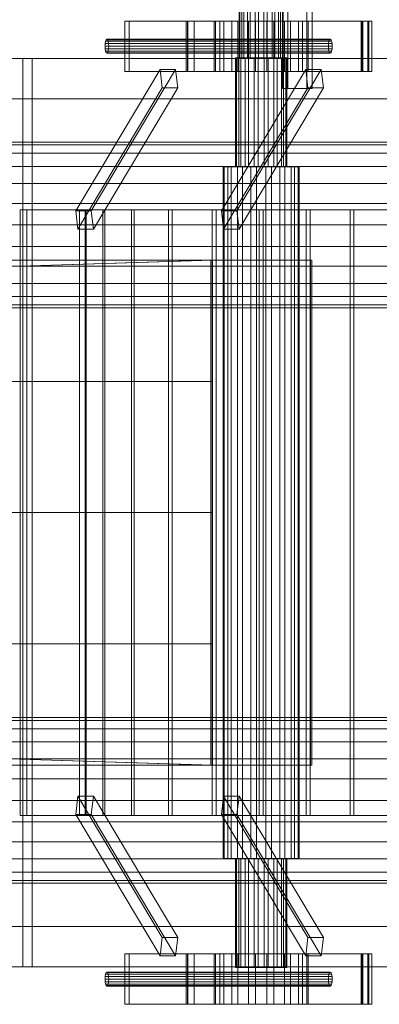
# Model space of a CAD drawing. Header units: millimetres. Extents: x -2233 to 61924, y -68080 to 6847.
# Tile 475 of 656: x 9954 to 10311, y -18487 to -17512. Entities that reach past the tile are written whole.
import ezdxf

# ---------------------------------------------------------------- set-up
doc = ezdxf.new("R2010")
doc.units = ezdxf.units.MM
doc.layers.add('superior_C01', color=7, linetype='Continuous', lineweight=0)
doc.layers.add('superior_mezcladora', color=7, linetype='Continuous', lineweight=0)

msp = doc.modelspace()

# ---------------------------------------------------------------- linework, layer by layer
at = {"layer": 'superior_C01'}
for p, q in [((10214.566, -17177), (10214.566, -17580)), ((10219.959, -17580), (10219.959, -17177)), ((10238.641, -17580), (10238.641, -17177)), ((10244.033, -17177), (10244.033, -17580)), ((10171.539, -17449.5), (10171.539, -17549.5)), ((10172.196, -17449.5), (10172.196, -17549.5)), ((10174.207, -17449.5), (10174.207, -17549.5)), ((10176.079, -17449.5), (10176.079, -17549.5)), ((10179.794, -17449.5), (10179.794, -17549.5)), ((10182.595, -17449.5), (10182.595, -17549.5)), ((10187.45, -17449.5), (10187.45, -17549.5)), ((10190.754, -17449.5), (10190.754, -17549.5)), ((10196.009, -17449.5), (10196.009, -17549.5)), ((10199.313, -17449.5), (10199.313, -17549.5)), ((10204.168, -17449.5), (10204.168, -17549.5)), ((10206.969, -17449.5), (10206.969, -17549.5)), ((10210.684, -17449.5), (10210.684, -17549.5)), ((10212.556, -17449.5), (10212.556, -17549.5)), ((10214.567, -17549.5), (10214.567, -17449.5)), ((10215.224, -17449.5), (10215.224, -17549.5)), ((10299.115, -17513), (10058.373, -17513)), ((10058.373, -17513), (10058.373, -17563)), ((10062.417, -17513), (10058.373, -17513)), ((10062.417, -17563), (10062.417, -17513)), ((10062.417, -17513), (10303.159, -17513)), ((10292.451, -17513), (10119.117, -17513)), ((10119.117, -17513), (10119.117, -17563)), ((10120.734, -17513), (10119.117, -17513)), ((10293.529, -17513), (10120.195, -17513)), ((10120.195, -17513), (10120.195, -17563)), ((10126.936, -17513), (10120.195, -17513)), ((10120.734, -17563), (10120.734, -17513)), ((10120.734, -17513), (10294.069, -17513)), ((10126.936, -17563), (10126.936, -17513)), ((10126.936, -17513), (10300.27, -17513)), ((10148.122, -17513), (10146.718, -17513)), ((10146.718, -17513), (10152.418, -17513)), ((10146.718, -17513), (10146.718, -17563)), ((10156.417, -17513), (10148.122, -17513)), ((10148.122, -17513), (10148.122, -17563)), ((10152.418, -17513), (10164.354, -17513)), ((10152.418, -17513), (10152.418, -17563)), ((10170.339, -17513), (10156.417, -17513)), ((10156.417, -17513), (10156.417, -17563)), ((10164.354, -17513), (10180.71, -17513)), ((10164.354, -17513), (10164.354, -17563)), ((10187.769, -17513), (10170.339, -17513)), ((10170.339, -17513), (10170.339, -17563)), ((10180.71, -17513), (10198.994, -17513)), ((10180.71, -17513), (10180.71, -17563)), ((10206.053, -17513), (10187.769, -17513)), ((10187.769, -17513), (10187.769, -17563)), ((10198.994, -17513), (10216.424, -17513)), ((10198.994, -17513), (10198.994, -17563)), ((10222.409, -17513), (10206.053, -17513)), ((10206.053, -17513), (10206.053, -17563)), ((10216.424, -17513), (10230.346, -17513)), ((10216.424, -17513), (10216.424, -17563)), ((10234.345, -17513), (10222.409, -17513)), ((10222.409, -17513), (10222.409, -17563)), ((10230.346, -17513), (10238.641, -17513)), ((10230.346, -17513), (10230.346, -17563)), ((10240.045, -17513), (10234.345, -17513)), ((10234.345, -17513), (10234.345, -17563)), ((10238.641, -17513), (10240.045, -17513)), ((10238.641, -17563), (10238.641, -17513)), ((10240.045, -17513), (10240.045, -17563)), ((10292.451, -17563), (10292.451, -17513)), ((10292.451, -17513), (10294.069, -17513)), ((10293.529, -17563), (10293.529, -17513)), ((10293.529, -17513), (10300.27, -17513)), ((10294.069, -17513), (10294.069, -17563)), ((10299.115, -17563), (10299.115, -17513)), ((10299.115, -17513), (10303.159, -17513)), ((10300.27, -17513), (10300.27, -17563)), ((10303.159, -17513), (10303.159, -17563)), ((10038.574, -17538), (10038.718, -17535.321)), ((10038.718, -17535.321), (10039.127, -17533.05)), ((10038.718, -17535.321), (10260.201, -17535.321)), ((10039.127, -17533.05), (10039.739, -17531.533)), ((10039.127, -17533.05), (10260.61, -17533.05)), ((10039.739, -17531.533), (10040.462, -17531)), ((10039.739, -17531.533), (10261.222, -17531.533)), ((10040.462, -17531), (10041.184, -17531.533)), ((10261.944, -17531), (10040.462, -17531)), ((10041.184, -17531.533), (10041.796, -17533.05)), ((10041.184, -17531.533), (10262.666, -17531.533)), ((10041.796, -17533.05), (10042.205, -17535.321)), ((10041.796, -17533.05), (10263.279, -17533.05)), ((10042.205, -17535.321), (10042.349, -17538)), ((10042.205, -17535.321), (10263.688, -17535.321)), ((10260.201, -17535.321), (10260.057, -17538)), ((10260.61, -17533.05), (10260.201, -17535.321)), ((10261.222, -17531.533), (10260.61, -17533.05)), ((10261.944, -17531), (10261.222, -17531.533)), ((10262.666, -17531.533), (10261.944, -17531)), ((10263.279, -17533.05), (10262.666, -17531.533)), ((10263.688, -17535.321), (10263.279, -17533.05)), ((10263.832, -17538), (10263.688, -17535.321)), ((10038.718, -17540.679), (10038.574, -17538)), ((10038.574, -17538), (10260.057, -17538)), ((10039.127, -17542.95), (10038.718, -17540.679)), ((10038.718, -17540.679), (10260.201, -17540.679)), ((10039.739, -17544.467), (10039.127, -17542.95)), ((10039.127, -17542.95), (10260.61, -17542.95)), ((10040.462, -17545), (10039.739, -17544.467)), ((10039.739, -17544.467), (10261.222, -17544.467)), ((10041.184, -17544.467), (10040.462, -17545)), ((10040.462, -17545), (10261.944, -17545)), ((10041.796, -17542.95), (10041.184, -17544.467)), ((10041.184, -17544.467), (10262.666, -17544.467)), ((10042.205, -17540.679), (10041.796, -17542.95)), ((10041.796, -17542.95), (10263.279, -17542.95)), ((10042.349, -17538), (10042.205, -17540.679)), ((10042.205, -17540.679), (10263.688, -17540.679)), ((10042.349, -17538), (10263.832, -17538)), ((10260.057, -17538), (10260.201, -17540.679)), ((10260.201, -17540.679), (10260.61, -17542.95)), ((10260.61, -17542.95), (10261.222, -17544.467)), ((10261.222, -17544.467), (10261.944, -17545)), ((10261.944, -17545), (10262.666, -17544.467)), ((10262.666, -17544.467), (10263.279, -17542.95)), ((10263.279, -17542.95), (10263.688, -17540.679)), ((10263.688, -17540.679), (10263.832, -17538)), ((10370.76, -17550), (9855.572, -17550)), ((9866.357, -17550), (10381.545, -17550)), ((9957.064, -17550), (9918.545, -17550)), ((9927.982, -17550), (9966.501, -17550)), ((10447.6, -17550), (9932.413, -17550)), ((9945.893, -17550), (10461.081, -17550)), ((9957.064, -18450), (9957.064, -17550)), ((9957.064, -17550), (9966.501, -17550)), ((9966.501, -17550), (9966.501, -18450)), ((10168.826, -17549.5), (10168.064, -17549.5)), ((10168.064, -17549.5), (10171.156, -17549.5)), ((10168.064, -17549.5), (10168.064, -17657.5)), ((10173.326, -17549.5), (10168.826, -17549.5)), ((10168.826, -17549.5), (10168.826, -17657.5)), ((10171.156, -17549.5), (10177.633, -17549.5)), ((10171.156, -17549.5), (10171.156, -17657.5)), ((10174.207, -17549.5), (10171.539, -17549.5)), ((10171.539, -17549.5), (10172.196, -17549.5)), ((10172.196, -17549.5), (10176.079, -17549.5)), ((10180.879, -17549.5), (10173.326, -17549.5)), ((10173.326, -17549.5), (10173.326, -17657.5)), ((10179.794, -17549.5), (10174.207, -17549.5)), ((10176.079, -17549.5), (10182.595, -17549.5)), ((10177.633, -17549.5), (10186.506, -17549.5)), ((10177.633, -17549.5), (10177.633, -17657.5)), ((10187.45, -17549.5), (10179.794, -17549.5)), ((10190.336, -17549.5), (10180.879, -17549.5)), ((10180.879, -17549.5), (10180.879, -17657.5)), ((10182.595, -17549.5), (10190.754, -17549.5)), ((10186.506, -17549.5), (10196.427, -17549.5)), ((10186.506, -17549.5), (10186.506, -17657.5)), ((10196.009, -17549.5), (10187.45, -17549.5)), ((10200.257, -17549.5), (10190.336, -17549.5)), ((10190.336, -17549.5), (10190.336, -17657.5)), ((10190.754, -17549.5), (10199.313, -17549.5)), ((10204.168, -17549.5), (10196.009, -17549.5)), ((10196.427, -17549.5), (10205.883, -17549.5)), ((10196.427, -17549.5), (10196.427, -17657.5)), ((10199.313, -17549.5), (10206.969, -17549.5)), ((10209.13, -17549.5), (10200.257, -17549.5)), ((10200.257, -17549.5), (10200.257, -17657.5)), ((10210.684, -17549.5), (10204.168, -17549.5)), ((10205.883, -17549.5), (10213.437, -17549.5)), ((10205.883, -17549.5), (10205.883, -17657.5)), ((10206.969, -17549.5), (10212.556, -17549.5)), ((10215.606, -17549.5), (10209.13, -17549.5)), ((10209.13, -17549.5), (10209.13, -17657.5)), ((10214.567, -17549.5), (10210.684, -17549.5)), ((10212.556, -17549.5), (10215.224, -17549.5)), ((10213.437, -17549.5), (10217.937, -17549.5)), ((10213.437, -17549.5), (10213.437, -17657.5)), ((10215.224, -17549.5), (10214.567, -17549.5)), ((10218.699, -17549.5), (10215.606, -17549.5)), ((10215.606, -17549.5), (10215.606, -17657.5)), ((10217.937, -17549.5), (10218.699, -17549.5)), ((10217.937, -17657.5), (10217.937, -17549.5)), ((10218.699, -17549.5), (10218.699, -17657.5)), ((10093.124, -17560.886), (10009.543, -17700.886)), ((10024.951, -17700.886), (10108.532, -17560.886)), ((10058.373, -17563), (10299.115, -17563)), ((10058.373, -17563), (10062.417, -17563)), ((10303.159, -17563), (10062.417, -17563)), ((10095.344, -17579.114), (10093.124, -17560.886)), ((10093.124, -17560.886), (10108.532, -17560.886)), ((10108.532, -17560.886), (10110.751, -17579.114)), ((10119.117, -17563), (10292.451, -17563)), ((10119.117, -17563), (10120.734, -17563)), ((10120.195, -17563), (10293.529, -17563)), ((10120.195, -17563), (10126.936, -17563)), ((10294.069, -17563), (10120.734, -17563)), ((10300.27, -17563), (10126.936, -17563)), ((10152.418, -17563), (10146.718, -17563)), ((10146.718, -17563), (10148.122, -17563)), ((10148.122, -17563), (10156.417, -17563)), ((10164.354, -17563), (10152.418, -17563)), ((10237.57, -17560.886), (10153.989, -17700.886)), ((10156.417, -17563), (10170.339, -17563)), ((10180.71, -17563), (10164.354, -17563)), ((10169.396, -17700.886), (10252.977, -17560.886)), ((10170.339, -17563), (10187.769, -17563)), ((10198.994, -17563), (10180.71, -17563)), ((10187.769, -17563), (10206.053, -17563)), ((10216.424, -17563), (10198.994, -17563)), ((10206.053, -17563), (10222.409, -17563)), ((10230.346, -17563), (10216.424, -17563)), ((10222.409, -17563), (10234.345, -17563)), ((10238.641, -17563), (10230.346, -17563)), ((10234.345, -17563), (10240.045, -17563)), ((10239.789, -17579.114), (10237.57, -17560.886)), ((10237.57, -17560.886), (10252.977, -17560.886)), ((10240.045, -17563), (10238.641, -17563)), ((10252.977, -17560.886), (10255.196, -17579.114)), ((10294.069, -17563), (10292.451, -17563)), ((10300.27, -17563), (10293.529, -17563)), ((10303.159, -17563), (10299.115, -17563)), ((10095.344, -17579.114), (10011.763, -17719.114)), ((10110.751, -17579.114), (10027.17, -17719.114)), ((10110.751, -17579.114), (10095.344, -17579.114)), ((10239.789, -17579.114), (10156.208, -17719.114)), ((10255.196, -17579.114), (10171.616, -17719.114)), ((10214.566, -17580), (10238.641, -17580)), ((10214.566, -17580), (10219.959, -17580)), ((10244.033, -17580), (10219.959, -17580)), ((10244.033, -17580), (10238.641, -17580)), ((10255.196, -17579.114), (10239.789, -17579.114)), ((9855.572, -17590), (10370.76, -17590)), ((9866.357, -17590), (10381.545, -17590)), ((9932.413, -17590), (10447.6, -17590)), ((9945.893, -17590), (10461.081, -17590)), ((10156.789, -17657.5), (10155.653, -17657.5)), ((10155.653, -17657.5), (10160.262, -17657.5)), ((10155.653, -17657.5), (10155.653, -18342.5)), ((10163.495, -17657.5), (10156.789, -17657.5)), ((10156.789, -17657.5), (10156.789, -18342.5)), ((10160.262, -17657.5), (10169.913, -17657.5)), ((10160.262, -17657.5), (10160.262, -18342.5)), ((10174.751, -17657.5), (10163.495, -17657.5)), ((10163.495, -17657.5), (10163.495, -18342.5)), ((10171.156, -17657.5), (10168.064, -17657.5)), ((10168.064, -17657.5), (10168.826, -17657.5)), ((10168.826, -17657.5), (10173.326, -17657.5)), ((10169.913, -17657.5), (10183.136, -17657.5)), ((10169.913, -17657.5), (10169.913, -18342.5)), ((10177.633, -17657.5), (10171.156, -17657.5)), ((10173.326, -17657.5), (10180.879, -17657.5)), ((10188.844, -17657.5), (10174.751, -17657.5)), ((10174.751, -17657.5), (10174.751, -18342.5)), ((10186.506, -17657.5), (10177.633, -17657.5)), ((10180.879, -17657.5), (10190.336, -17657.5)), ((10183.136, -17657.5), (10197.919, -17657.5)), ((10183.136, -17657.5), (10183.136, -18342.5)), ((10196.427, -17657.5), (10186.506, -17657.5)), ((10203.627, -17657.5), (10188.844, -17657.5)), ((10188.844, -17657.5), (10188.844, -18342.5)), ((10190.336, -17657.5), (10200.257, -17657.5)), ((10205.883, -17657.5), (10196.427, -17657.5)), ((10197.919, -17657.5), (10212.012, -17657.5)), ((10197.919, -17657.5), (10197.919, -18342.5)), ((10200.257, -17657.5), (10209.13, -17657.5)), ((10216.85, -17657.5), (10203.627, -17657.5)), ((10203.627, -17657.5), (10203.627, -18342.5)), ((10213.437, -17657.5), (10205.883, -17657.5)), ((10209.13, -17657.5), (10215.606, -17657.5)), ((10212.012, -17657.5), (10223.268, -17657.5)), ((10212.012, -17657.5), (10212.012, -18342.5)), ((10217.937, -17657.5), (10213.437, -17657.5)), ((10215.606, -17657.5), (10218.699, -17657.5)), ((10226.501, -17657.5), (10216.85, -17657.5)), ((10216.85, -17657.5), (10216.85, -18342.5)), ((10218.699, -17657.5), (10217.937, -17657.5)), ((10223.268, -17657.5), (10229.974, -17657.5)), ((10223.268, -17657.5), (10223.268, -18342.5)), ((10231.11, -17657.5), (10226.501, -17657.5)), ((10226.501, -17657.5), (10226.501, -18342.5)), ((10229.974, -17657.5), (10231.11, -17657.5)), ((10229.974, -18342.5), (10229.974, -17657.5)), ((10231.11, -17657.5), (10231.11, -18342.5)), ((10493.64, -17700), (9954.378, -17700)), ((9954.378, -17700), (9954.378, -18300)), ((9961.118, -17700), (9954.378, -17700)), ((9961.118, -18300), (9961.118, -17700)), ((9961.118, -17700), (10500.38, -17700)), ((10024.951, -17700.886), (10009.543, -17700.886)), ((10009.543, -17700.886), (10011.763, -17719.114)), ((10020.047, -17700), (10013.393, -17700)), ((10013.393, -17700), (10019.004, -17700)), ((10013.393, -17700), (10013.393, -18300)), ((10019.004, -17700), (10036.499, -17700)), ((10019.004, -17700), (10019.004, -18300)), ((10038.514, -17700), (10020.047, -17700)), ((10020.047, -17700), (10020.047, -18300)), ((10027.17, -17719.114), (10024.951, -17700.886)), ((10036.499, -17700), (10064.685, -17700)), ((10036.499, -17700), (10036.499, -18300)), ((10067.535, -17700), (10038.514, -17700)), ((10038.514, -17700), (10038.514, -18300)), ((10064.685, -17700), (10101.642, -17700)), ((10064.685, -17700), (10064.685, -18300)), ((10105.132, -17700), (10067.535, -17700)), ((10067.535, -17700), (10067.535, -18300)), ((10101.642, -17700), (10144.851, -17700)), ((10101.642, -17700), (10101.642, -18300)), ((10148.743, -17700), (10105.132, -17700)), ((10105.132, -17700), (10105.132, -18300)), ((10144.851, -17700), (10191.367, -17700)), ((10144.851, -17700), (10144.851, -18300)), ((10195.396, -17700), (10148.743, -17700)), ((10148.743, -17700), (10148.743, -18300)), ((10169.396, -17700.886), (10153.989, -17700.886)), ((10153.989, -17700.886), (10156.208, -17719.114)), ((10171.616, -17719.114), (10169.396, -17700.886)), ((10191.367, -17700), (10238.02, -17700)), ((10191.367, -17700), (10191.367, -18300)), ((10241.912, -17700), (10195.396, -17700)), ((10195.396, -17700), (10195.396, -18300)), ((10238.02, -17700), (10281.631, -17700)), ((10238.02, -17700), (10238.02, -18300)), ((10285.121, -17700), (10241.912, -17700)), ((10241.912, -17700), (10241.912, -18300)), ((10281.631, -17700), (10319.228, -17700)), ((10281.631, -17700), (10281.631, -18300)), ((10322.078, -17700), (10285.121, -17700)), ((10285.121, -17700), (10285.121, -18300)), ((10011.763, -17719.114), (10027.17, -17719.114)), ((10156.208, -17719.114), (10171.616, -17719.114)), ((1103.221, -17750), (10242.208, -17750)), ((10243.564, -17750), (1104.577, -17750)), ((9445.582, -17771.702), (10143.539, -17750)), ((10145.146, -17750), (9447.19, -17771.702)), ((10143.539, -17750), (10143.539, -17870)), ((10143.539, -17750), (10145.146, -17750)), ((10145.146, -17870), (10145.146, -17750)), ((10242.208, -17750), (10242.208, -18250)), ((10243.564, -17750), (10242.208, -17750)), ((10243.564, -18250), (10243.564, -17750)), ((9464.026, -17870), (10143.539, -17870)), ((10145.146, -17870), (9465.634, -17870)), ((10143.539, -17870), (10143.539, -18000)), ((10145.146, -17870), (10143.539, -17870)), ((10145.146, -18000), (10145.146, -17870)), ((9464.026, -18000), (10143.539, -18000)), ((10145.146, -18000), (9465.634, -18000)), ((10143.539, -18000), (10143.539, -18130)), ((10145.146, -18000), (10143.539, -18000)), ((10145.146, -18130), (10145.146, -18000)), ((9464.026, -18130), (10143.539, -18130)), ((10145.146, -18130), (9465.634, -18130)), ((10143.539, -18130), (10143.539, -18250)), ((10145.146, -18130), (10143.539, -18130)), ((10145.146, -18250), (10145.146, -18130)), ((10143.539, -18250), (9445.582, -18228.298)), ((9447.19, -18228.298), (10145.146, -18250)), ((10242.208, -18250), (1103.221, -18250)), ((1104.577, -18250), (10243.564, -18250)), ((10143.539, -18250), (10145.146, -18250)), ((10242.208, -18250), (10243.564, -18250)), ((10011.763, -18280.886), (10009.543, -18299.114)), ((10027.17, -18280.886), (10011.763, -18280.886)), ((10095.344, -18420.886), (10011.763, -18280.886)), ((10024.951, -18299.114), (10027.17, -18280.886)), ((10027.17, -18280.886), (10110.751, -18420.886)), ((10156.208, -18280.886), (10153.989, -18299.114)), ((10171.616, -18280.886), (10156.208, -18280.886)), ((10239.789, -18420.886), (10156.208, -18280.886)), ((10169.396, -18299.114), (10171.616, -18280.886)), ((10171.616, -18280.886), (10255.196, -18420.886)), ((9954.378, -18300), (10493.64, -18300)), ((9954.378, -18300), (9961.118, -18300)), ((10500.38, -18300), (9961.118, -18300)), ((10009.543, -18299.114), (10024.951, -18299.114)), ((10093.124, -18439.114), (10009.543, -18299.114)), ((10019.004, -18300), (10013.393, -18300)), ((10013.393, -18300), (10020.047, -18300)), ((10036.499, -18300), (10019.004, -18300)), ((10020.047, -18300), (10038.514, -18300)), ((10108.532, -18439.114), (10024.951, -18299.114)), ((10064.685, -18300), (10036.499, -18300)), ((10038.514, -18300), (10067.535, -18300)), ((10101.642, -18300), (10064.685, -18300)), ((10067.535, -18300), (10105.132, -18300)), ((10144.851, -18300), (10101.642, -18300)), ((10105.132, -18300), (10148.743, -18300)), ((10191.367, -18300), (10144.851, -18300)), ((10148.743, -18300), (10195.396, -18300)), ((10153.989, -18299.114), (10169.396, -18299.114)), ((10237.57, -18439.114), (10153.989, -18299.114)), ((10252.977, -18439.114), (10169.396, -18299.114)), ((10238.02, -18300), (10191.367, -18300)), ((10195.396, -18300), (10241.912, -18300)), ((10281.631, -18300), (10238.02, -18300)), ((10241.912, -18300), (10285.121, -18300)), ((10319.228, -18300), (10281.631, -18300)), ((10285.121, -18300), (10322.078, -18300)), ((10160.262, -18342.5), (10155.653, -18342.5)), ((10155.653, -18342.5), (10156.789, -18342.5)), ((10156.789, -18342.5), (10163.495, -18342.5)), ((10169.913, -18342.5), (10160.262, -18342.5)), ((10163.495, -18342.5), (10174.751, -18342.5)), ((10168.826, -18342.5), (10168.064, -18342.5)), ((10168.064, -18342.5), (10171.156, -18342.5)), ((10168.064, -18342.5), (10168.064, -18450.5)), ((10173.326, -18342.5), (10168.826, -18342.5)), ((10168.826, -18342.5), (10168.826, -18450.5)), ((10183.136, -18342.5), (10169.913, -18342.5)), ((10171.156, -18342.5), (10177.633, -18342.5)), ((10171.156, -18342.5), (10171.156, -18450.5)), ((10180.879, -18342.5), (10173.326, -18342.5)), ((10173.326, -18342.5), (10173.326, -18450.5)), ((10174.751, -18342.5), (10188.844, -18342.5)), ((10177.633, -18342.5), (10186.506, -18342.5)), ((10177.633, -18342.5), (10177.633, -18450.5)), ((10190.336, -18342.5), (10180.879, -18342.5)), ((10180.879, -18342.5), (10180.879, -18450.5)), ((10197.919, -18342.5), (10183.136, -18342.5)), ((10186.506, -18342.5), (10196.427, -18342.5)), ((10186.506, -18342.5), (10186.506, -18450.5)), ((10188.844, -18342.5), (10203.627, -18342.5)), ((10200.257, -18342.5), (10190.336, -18342.5)), ((10190.336, -18342.5), (10190.336, -18450.5)), ((10196.427, -18342.5), (10205.883, -18342.5)), ((10196.427, -18342.5), (10196.427, -18450.5)), ((10212.012, -18342.5), (10197.919, -18342.5)), ((10209.13, -18342.5), (10200.257, -18342.5)), ((10200.257, -18342.5), (10200.257, -18450.5)), ((10203.627, -18342.5), (10216.85, -18342.5)), ((10205.883, -18342.5), (10213.437, -18342.5)), ((10205.883, -18342.5), (10205.883, -18450.5)), ((10215.606, -18342.5), (10209.13, -18342.5)), ((10209.13, -18342.5), (10209.13, -18450.5)), ((10223.268, -18342.5), (10212.012, -18342.5)), ((10213.437, -18342.5), (10217.937, -18342.5)), ((10213.437, -18342.5), (10213.437, -18450.5)), ((10218.699, -18342.5), (10215.606, -18342.5)), ((10215.606, -18342.5), (10215.606, -18450.5)), ((10216.85, -18342.5), (10226.501, -18342.5)), ((10217.937, -18342.5), (10218.699, -18342.5)), ((10217.937, -18450.5), (10217.937, -18342.5)), ((10218.699, -18342.5), (10218.699, -18450.5)), ((10229.974, -18342.5), (10223.268, -18342.5)), ((10226.501, -18342.5), (10231.11, -18342.5)), ((10231.11, -18342.5), (10229.974, -18342.5)), ((10370.76, -18410), (9855.572, -18410)), ((9866.357, -18410), (10381.545, -18410)), ((10447.6, -18410), (9932.413, -18410)), ((9945.893, -18410), (10461.081, -18410)), ((10093.124, -18439.114), (10095.344, -18420.886)), ((10095.344, -18420.886), (10110.751, -18420.886)), ((10110.751, -18420.886), (10108.532, -18439.114)), ((10237.57, -18439.114), (10239.789, -18420.886)), ((10239.789, -18420.886), (10255.196, -18420.886)), ((10255.196, -18420.886), (10252.977, -18439.114)), ((10299.115, -18437), (10058.373, -18437)), ((10058.373, -18437), (10058.373, -18487)), ((10062.417, -18437), (10058.373, -18437)), ((10062.417, -18487), (10062.417, -18437)), ((10062.417, -18437), (10303.159, -18437)), ((10108.532, -18439.114), (10093.124, -18439.114)), ((10292.451, -18437), (10119.117, -18437)), ((10119.117, -18437), (10119.117, -18487)), ((10120.734, -18437), (10119.117, -18437)), ((10293.529, -18437), (10120.195, -18437)), ((10120.195, -18437), (10120.195, -18487)), ((10126.936, -18437), (10120.195, -18437)), ((10120.734, -18487), (10120.734, -18437)), ((10120.734, -18437), (10294.069, -18437)), ((10126.936, -18487), (10126.936, -18437)), ((10126.936, -18437), (10300.27, -18437)), ((10148.122, -18437), (10146.718, -18437)), ((10146.718, -18437), (10152.418, -18437)), ((10146.718, -18437), (10146.718, -18487)), ((10156.417, -18437), (10148.122, -18437)), ((10148.122, -18437), (10148.122, -18487)), ((10152.418, -18437), (10164.354, -18437)), ((10152.418, -18437), (10152.418, -18487)), ((10170.339, -18437), (10156.417, -18437)), ((10156.417, -18437), (10156.417, -18487)), ((10164.354, -18437), (10180.71, -18437)), ((10164.354, -18437), (10164.354, -18487)), ((10187.769, -18437), (10170.339, -18437)), ((10170.339, -18437), (10170.339, -18487)), ((10180.71, -18437), (10198.994, -18437)), ((10180.71, -18437), (10180.71, -18487)), ((10206.053, -18437), (10187.769, -18437)), ((10187.769, -18437), (10187.769, -18487)), ((10198.994, -18437), (10216.424, -18437)), ((10198.994, -18437), (10198.994, -18487)), ((10222.409, -18437), (10206.053, -18437)), ((10206.053, -18437), (10206.053, -18487)), ((10216.424, -18437), (10230.346, -18437)), ((10216.424, -18437), (10216.424, -18487)), ((10234.345, -18437), (10222.409, -18437)), ((10222.409, -18437), (10222.409, -18487)), ((10230.346, -18437), (10238.641, -18437)), ((10230.346, -18437), (10230.346, -18487)), ((10240.045, -18437), (10234.345, -18437)), ((10234.345, -18437), (10234.345, -18487)), ((10252.977, -18439.114), (10237.57, -18439.114)), ((10238.641, -18437), (10240.045, -18437)), ((10238.641, -18487), (10238.641, -18437)), ((10240.045, -18437), (10240.045, -18487)), ((10292.451, -18487), (10292.451, -18437)), ((10292.451, -18437), (10294.069, -18437)), ((10293.529, -18487), (10293.529, -18437)), ((10293.529, -18437), (10300.27, -18437)), ((10294.069, -18437), (10294.069, -18487)), ((10299.115, -18487), (10299.115, -18437)), ((10299.115, -18437), (10303.159, -18437)), ((10300.27, -18437), (10300.27, -18487)), ((10303.159, -18437), (10303.159, -18487)), ((9855.572, -18450), (10370.76, -18450)), ((9866.357, -18450), (10381.545, -18450)), ((9918.545, -18450), (9957.064, -18450)), ((9966.501, -18450), (9927.982, -18450)), ((9932.413, -18450), (10447.6, -18450)), ((9945.893, -18450), (10461.081, -18450)), ((9966.501, -18450), (9957.064, -18450)), ((10171.156, -18450.5), (10168.064, -18450.5)), ((10168.064, -18450.5), (10168.826, -18450.5)), ((10168.826, -18450.5), (10173.326, -18450.5)), ((10177.633, -18450.5), (10171.156, -18450.5)), ((10173.326, -18450.5), (10180.879, -18450.5)), ((10186.506, -18450.5), (10177.633, -18450.5)), ((10180.879, -18450.5), (10190.336, -18450.5)), ((10196.427, -18450.5), (10186.506, -18450.5)), ((10190.336, -18450.5), (10200.257, -18450.5)), ((10205.883, -18450.5), (10196.427, -18450.5)), ((10200.257, -18450.5), (10209.13, -18450.5)), ((10213.437, -18450.5), (10205.883, -18450.5)), ((10209.13, -18450.5), (10215.606, -18450.5)), ((10217.937, -18450.5), (10213.437, -18450.5)), ((10215.606, -18450.5), (10218.699, -18450.5)), ((10218.699, -18450.5), (10217.937, -18450.5)), ((10038.574, -18462), (10038.718, -18459.321)), ((10038.718, -18464.679), (10038.574, -18462)), ((10038.574, -18462), (10260.057, -18462)), ((10038.718, -18459.321), (10039.127, -18457.05)), ((10038.718, -18459.321), (10260.201, -18459.321)), ((10039.127, -18457.05), (10039.739, -18455.533)), ((10039.127, -18457.05), (10260.61, -18457.05)), ((10039.739, -18455.533), (10040.462, -18455)), ((10039.739, -18455.533), (10261.222, -18455.533)), ((10040.462, -18455), (10041.184, -18455.533)), ((10261.944, -18455), (10040.462, -18455)), ((10041.184, -18455.533), (10041.796, -18457.05)), ((10041.184, -18455.533), (10262.666, -18455.533)), ((10041.796, -18457.05), (10042.205, -18459.321)), ((10041.796, -18457.05), (10263.279, -18457.05)), ((10042.205, -18459.321), (10042.349, -18462)), ((10042.205, -18459.321), (10263.688, -18459.321)), ((10042.349, -18462), (10042.205, -18464.679)), ((10042.349, -18462), (10263.832, -18462)), ((10260.201, -18459.321), (10260.057, -18462)), ((10260.057, -18462), (10260.201, -18464.679)), ((10260.61, -18457.05), (10260.201, -18459.321)), ((10261.222, -18455.533), (10260.61, -18457.05)), ((10261.944, -18455), (10261.222, -18455.533)), ((10262.666, -18455.533), (10261.944, -18455)), ((10263.279, -18457.05), (10262.666, -18455.533)), ((10263.688, -18459.321), (10263.279, -18457.05)), ((10263.832, -18462), (10263.688, -18459.321)), ((10263.688, -18464.679), (10263.832, -18462)), ((10039.127, -18466.95), (10038.718, -18464.679)), ((10038.718, -18464.679), (10260.201, -18464.679)), ((10039.739, -18468.467), (10039.127, -18466.95)), ((10039.127, -18466.95), (10260.61, -18466.95)), ((10040.462, -18469), (10039.739, -18468.467)), ((10039.739, -18468.467), (10261.222, -18468.467)), ((10041.184, -18468.467), (10040.462, -18469)), ((10040.462, -18469), (10261.944, -18469)), ((10041.796, -18466.95), (10041.184, -18468.467)), ((10041.184, -18468.467), (10262.666, -18468.467)), ((10042.205, -18464.679), (10041.796, -18466.95)), ((10041.796, -18466.95), (10263.279, -18466.95)), ((10042.205, -18464.679), (10263.688, -18464.679)), ((10260.201, -18464.679), (10260.61, -18466.95)), ((10260.61, -18466.95), (10261.222, -18468.467)), ((10261.222, -18468.467), (10261.944, -18469)), ((10261.944, -18469), (10262.666, -18468.467)), ((10262.666, -18468.467), (10263.279, -18466.95)), ((10263.279, -18466.95), (10263.688, -18464.679)), ((10058.373, -18487), (10299.115, -18487)), ((10058.373, -18487), (10062.417, -18487)), ((10303.159, -18487), (10062.417, -18487)), ((10119.117, -18487), (10292.451, -18487)), ((10119.117, -18487), (10120.734, -18487)), ((10120.195, -18487), (10293.529, -18487)), ((10120.195, -18487), (10126.936, -18487)), ((10294.069, -18487), (10120.734, -18487)), ((10300.27, -18487), (10126.936, -18487)), ((10152.418, -18487), (10146.718, -18487)), ((10146.718, -18487), (10148.122, -18487)), ((10148.122, -18487), (10156.417, -18487)), ((10164.354, -18487), (10152.418, -18487)), ((10156.417, -18487), (10170.339, -18487)), ((10180.71, -18487), (10164.354, -18487)), ((10170.339, -18487), (10187.769, -18487)), ((10198.994, -18487), (10180.71, -18487)), ((10187.769, -18487), (10206.053, -18487)), ((10216.424, -18487), (10198.994, -18487)), ((10206.053, -18487), (10222.409, -18487)), ((10230.346, -18487), (10216.424, -18487)), ((10222.409, -18487), (10234.345, -18487)), ((10238.641, -18487), (10230.346, -18487)), ((10234.345, -18487), (10240.045, -18487)), ((10240.045, -18487), (10238.641, -18487)), ((10294.069, -18487), (10292.451, -18487)), ((10300.27, -18487), (10293.529, -18487)), ((10303.159, -18487), (10299.115, -18487))]:
    msp.add_line(p, q, dxfattribs=at)
at = {"layer": 'superior_mezcladora'}
for p, q in [((16168.381, -17633), (9648.381, -17633)), ((9648.381, -17635.794), (16168.381, -17635.794)), ((9648.381, -17643.986), (16168.381, -17643.986)), ((9648.381, -17657.017), (16168.381, -17657.017)), ((9648.381, -17674), (16168.381, -17674)), ((9648.381, -17693.777), (16168.381, -17693.777)), ((9648.381, -17715), (16168.381, -17715)), ((9648.381, -17736.223), (16168.381, -17736.223)), ((9648.381, -17756), (16168.381, -17756)), ((9648.381, -17772.983), (16168.381, -17772.983)), ((9648.381, -17786.014), (16168.381, -17786.014)), ((9648.381, -17794.206), (16168.381, -17794.206)), ((9648.381, -17797), (16168.381, -17797)), ((16168.381, -18203), (9648.381, -18203)), ((9648.381, -18205.794), (16168.381, -18205.794)), ((9648.381, -18213.986), (16168.381, -18213.986)), ((9648.381, -18227.017), (16168.381, -18227.017)), ((9648.381, -18244), (16168.381, -18244)), ((9648.381, -18263.777), (16168.381, -18263.777)), ((9648.381, -18285), (16168.381, -18285)), ((9648.381, -18306.223), (16168.381, -18306.223)), ((9648.381, -18326), (16168.381, -18326)), ((9648.381, -18342.983), (16168.381, -18342.983)), ((9648.381, -18356.014), (16168.381, -18356.014)), ((9648.381, -18364.206), (16168.381, -18364.206)), ((9648.381, -18367), (16168.381, -18367))]:
    msp.add_line(p, q, dxfattribs=at)

doc.saveas('drawing.dxf')
